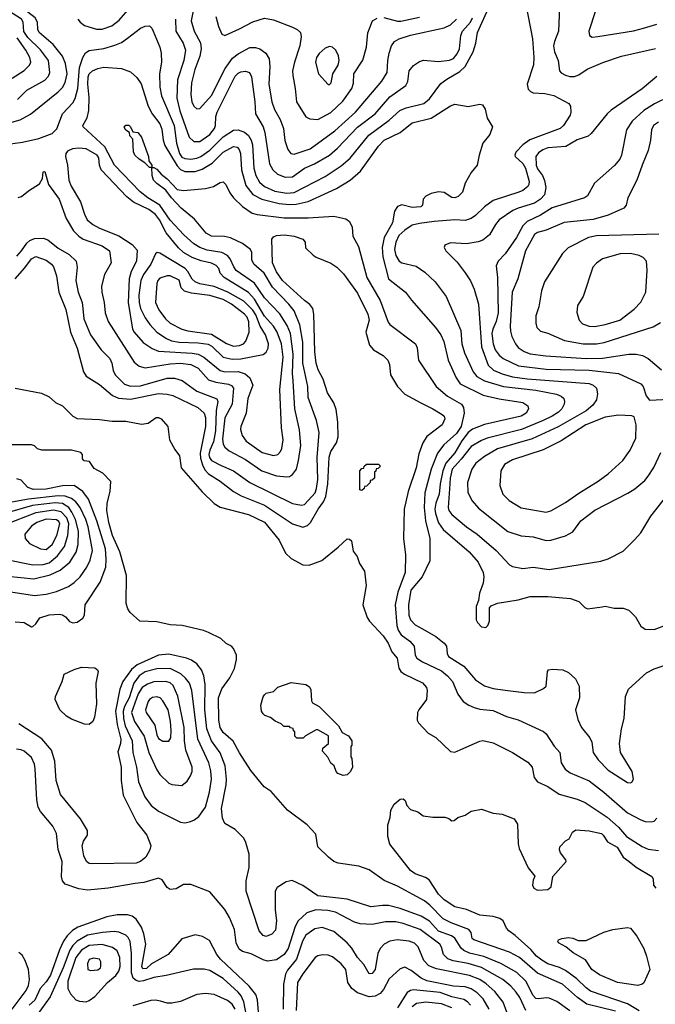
# Model space of a CAD drawing. Extents: x 997028 to 1115134, y 536408 to 618974.
# Tile 396 of 473: x 1065145 to 1069454, y 604168 to 610842. Entities that reach past the tile are written whole.
import ezdxf

# ---------------------------------------------------------------- set-up
doc = ezdxf.new("R2010")
doc.units = 0

msp = doc.modelspace()

# ---------------------------------------------------------------- linework, layer by layer
at = {"layer": '0CON10XD'}
for points in [[(1065129.6, 610300.4), (1065194.4, 610365), (1065315, 610431.2), (1065340.6, 610459.4), (1065350, 610485), (1065339.5, 610565), (1065286.8, 610636.8), (1065201.2, 610721.2), (1065173.1, 610763.1), (1065168, 610825), (1065158.1, 610845), (1065009.4, 610939.4)], [(1065035, 610130.8), (1065147.1, 610162.9), (1065217.3, 610202.8), (1065406.8, 610353.2), (1065435, 610383.6), (1065452.7, 610417.3), (1065466.7, 610475), (1065454.7, 610545), (1065435.9, 610595), (1065370.7, 610675), (1065276.8, 610755), (1065267.5, 610775), (1065266.1, 610825), (1065250, 610855), (1065121.3, 610955)], [(1065065, 609998.8), (1065165, 610011.5), (1065275, 610037.8), (1065365, 610071.4), (1065396.9, 610103.1), (1065436.2, 610205), (1065505, 610279.1), (1065522.1, 610307.9), (1065538.2, 610375), (1065551.3, 610518.7), (1065573.4, 610586.6), (1065591.8, 610618.2), (1065616.4, 610633.6), (1065715, 610646.7), (1065790.7, 610669.3), (1065835, 610688.2), (1065876.4, 610716.4), (1065965, 610785.7), (1065995, 610798), (1066025, 610800), (1066041.2, 610785), (1066050.8, 610765), (1066095.5, 610655), (1066103.6, 610615), (1066107.3, 610555), (1066092.9, 610475), (1066096, 610385), (1066106, 610325), (1066192, 610125), (1066207, 610005), (1066228.7, 609935), (1066245, 609910.5), (1066265, 609900.4), (1066305, 609896.5), (1066345, 609903), (1066373.6, 609915), (1066435, 609956.8), (1066525, 610048.9), (1066595, 610092.5), (1066625, 610095.3), (1066669.7, 610079.7), (1066697.1, 610057.1), (1066715, 610025.6), (1066723.3, 609995), (1066731.9, 609835), (1066745.8, 609785), (1066770.2, 609740.2), (1066805, 609710.5), (1066875, 609679.6), (1066955, 609665.7), (1067005, 609670.2), (1067215, 609780), (1067325, 609851.3), (1067385.9, 609904.1), (1067511.6, 610058.4), (1067649.4, 610160.6), (1067722.9, 610227.1), (1067764.4, 610245.6), (1067885, 610274.7), (1067922.7, 610305), (1067999.7, 610410.3), (1068039.9, 610440.1), (1068129.6, 610490.4), (1068164.8, 610525.2), (1068220, 610625), (1068237.7, 610682.3), (1068248, 610755), (1068342.3, 610965)], [(1065539.2, 610845), (1065554.6, 610825), (1065585, 610803.1), (1065665, 610778.9), (1065705, 610778.3), (1065769.5, 610800.5), (1065820.2, 610839.8), (1065893.3, 610925)], [(1066325.3, 610925), (1066308.4, 610835), (1066328, 610765), (1066370, 610685), (1066375.4, 610645), (1066365.3, 610595), (1066333.2, 610505), (1066309.7, 610415), (1066304.2, 610335), (1066312.2, 610285), (1066325, 610255.7), (1066345, 610238.6), (1066365, 610240.6), (1066445, 610327.3), (1066538, 610512), (1066588.2, 610581.8), (1066625, 610611.1), (1066705, 610652.7), (1066744.6, 610654.6), (1066773.9, 610643.9), (1066814.6, 610614.6), (1066836.1, 610576.1), (1066840.4, 610525), (1066833.2, 610405), (1066855, 610286.2), (1066872.4, 610232.4), (1066910.4, 610165), (1066933.8, 610105), (1066943, 610023), (1066962.2, 609962.2), (1066984, 609935), (1067005, 609930.5), (1067115, 609967.2), (1067280.5, 610089.5), (1067422.3, 610215), (1067600.4, 610425), (1067636.8, 610485), (1067640.4, 610565), (1067650.3, 610615), (1067665.3, 610665), (1067686.5, 610693.5), (1067717.7, 610712.3), (1067795, 610737.8), (1068022.2, 610787.8), (1068065, 610807.7), (1068106.8, 610845)], [(1068575.5, 610944.5), (1068621.4, 610711.4), (1068631.1, 610585), (1068627.2, 610537.2), (1068585.6, 610405), (1068592, 610372), (1068607.5, 610355), (1068626, 610346), (1068705, 610341.4), (1068765, 610327.4), (1068866.7, 610275), (1068880, 610255), (1068882, 610215), (1068875.7, 610195), (1068831.1, 610125), (1068808.1, 610105), (1068602.3, 610027.7), (1068555.5, 609995), (1068508.5, 609945), (1068501.1, 609925), (1068504.4, 609915), (1068555, 609868.2), (1068573.1, 609835), (1068599.1, 609745), (1068597.5, 609725), (1068588.8, 609711.2), (1068555.6, 609685), (1068527.9, 609672.1), (1068355, 609616.1), (1068296.2, 609573.8), (1068235, 609514.6), (1068205, 609494.7), (1068165, 609482), (1068095, 609484.7), (1067955, 609473.8), (1067855, 609461.8), (1067805, 609449.3), (1067755, 609415.8), (1067715, 609378.7), (1067695.2, 609335), (1067686.2, 609285), (1067694.9, 609244.9), (1067716.5, 609206.5), (1067735, 609194.6), (1067832.4, 609172.4), (1067891.9, 609131.9), (1067961.9, 609065), (1068036.5, 608965), (1068135.3, 608735), (1068141.6, 608645), (1068160.9, 608585), (1068219.2, 608455), (1068245, 608422.6), (1068295, 608395.2), (1068425, 608355.2), (1068645, 608331), (1068783, 608303), (1068815, 608290), (1068833.1, 608275), (1068838.5, 608255), (1068835.4, 608235), (1068819.5, 608205), (1068797.4, 608182.6), (1068755.5, 608155), (1068693.9, 608126.1), (1068546.1, 608063.9), (1068313.8, 608006.2), (1068275, 607990.5), (1068205, 607949.4), (1068137.8, 607862.2), (1068076.7, 607795), (1068062.7, 607735), (1068058.7, 607661.3), (1068048.8, 607535), (1068054, 607515), (1068075, 607487.1), (1068174.3, 607404.3), (1068246.5, 607355), (1068374.7, 607244.7), (1068465, 607147.1), (1068485, 607135.6), (1068555, 607122.5), (1068625, 607130.5), (1068735, 607116.2), (1069085, 607171.5), (1069135, 607187.5), (1069235, 607240), (1069313, 607317), (1069356.3, 607363.7), (1069423.8, 607476.2), (1069591.2, 607688.8)], [(1068804, 610925), (1068797.5, 610765), (1068770, 610695), (1068764.4, 610665), (1068770, 610625), (1068796, 610565), (1068803.3, 610495), (1068815, 610481.2), (1068845, 610465.8), (1068875, 610457.1), (1068905, 610458.1), (1068935, 610469.4), (1068992.3, 610507.7), (1069097, 610553), (1069225, 610595.5), (1069455, 610647.5)], [(1069047.4, 610902.6), (1069002.2, 610765), (1069008, 610735), (1069025, 610724.2), (1069065, 610728.1), (1069305, 610767.3), (1069373.3, 610785)], [(1066201.8, 610845), (1066203.2, 610765), (1066254, 610684), (1066268.3, 610635), (1066257.6, 610565), (1066214.8, 610435), (1066210.4, 610310.4), (1066229.4, 610225), (1066294.2, 610045), (1066325, 610016), (1066365, 610017.6), (1066434, 610065), (1066465.2, 610105), (1066472.7, 610125), (1066475.2, 610185), (1066482.7, 610215), (1066605, 610458.5), (1066625, 610479.2), (1066645, 610488.9), (1066675, 610492.7), (1066702, 610485), (1066715.4, 610455), (1066738.7, 610285), (1066742.5, 610205), (1066794.7, 610115), (1066807.7, 610077.7), (1066839.2, 609865), (1066861.5, 609825), (1066892.9, 609795), (1066945, 609773.8), (1066995, 609777.7), (1067074.8, 609835.2), (1067143.1, 609865), (1067245.2, 609924.8), (1067298.7, 609971.3), (1067435, 610112.9), (1067555.4, 610205), (1067655, 610319.2), (1067763.6, 610396.4), (1067776.4, 610423.6), (1067785.6, 610495), (1067815, 610532.5), (1067855, 610558), (1067882.3, 610567.7), (1067985, 610558.5), (1068057.6, 610567.6), (1068085, 610580), (1068109.5, 610610.5), (1068126.9, 610645), (1068136.4, 610735), (1068146, 610764), (1068200.2, 610825), (1068215.2, 610855)], [(1066474.6, 610864.6), (1066492.7, 610795), (1066515, 610744), (1066535, 610735.8), (1066635, 610779.6), (1066725, 610827.8), (1066805, 610851.8), (1066865, 610840.4), (1066995, 610792.1), (1067026.3, 610776.3), (1067048.6, 610755), (1067053.1, 610725), (1067044.5, 610665), (1067007.7, 610555), (1066995.4, 610495), (1066995.5, 610465), (1067013.1, 610375), (1067021.5, 610285), (1067085, 610182.9), (1067111.2, 610171.2), (1067165, 610166.2), (1067255, 610212.5), (1067335, 610289.1), (1067396.9, 610375), (1067407.4, 610412.6), (1067410.8, 610475), (1067471.4, 610568.6), (1067495.6, 610655), (1067505, 610752.5), (1067535.7, 610835), (1067567.3, 610852.7)], [(1067613.6, 610856.4), (1067705, 610832.9), (1067727.7, 610832.3), (1067855, 610858.8)], [(1069373.3, 610785), (1069465, 610812.9)], [(1065094.6, 610445), (1065175, 610498.2), (1065211.1, 610535), (1065220, 610555), (1065212.9, 610585), (1065186.5, 610636.5), (1065128.3, 610718.3)], [(1067245, 610403.3), (1067256, 610415), (1067267.8, 610475), (1067303.4, 610535), (1067311.6, 610565), (1067306.3, 610596.3), (1067288.5, 610635), (1067265, 610657.1), (1067245, 610661.4), (1067215, 610650), (1067175, 610613.1), (1067157.3, 610585), (1067150, 610555), (1067170, 610475), (1067235, 610403.8), (1067245, 610403.3)], [(1065135, 609636.7), (1065157.3, 609642.7), (1065205, 609682), (1065279.7, 609730.3), (1065298.8, 609765), (1065305, 609810), (1065315, 609812.5), (1065339.4, 609725), (1065412.7, 609625), (1065459.4, 609495), (1065510.7, 609410.7), (1065545.3, 609375.3), (1065574.8, 609354.8), (1065705, 609309.4), (1065754.5, 609275), (1065765.5, 609195), (1065720.5, 609115), (1065700.5, 609035), (1065701.8, 608995), (1065718.5, 608925), (1065724.7, 608854.7), (1065745, 608795.8), (1065921.1, 608521.1), (1065954.7, 608494.7), (1065995, 608483.2), (1066165, 608510.2), (1066235, 608513.9), (1066305, 608504.8), (1066355, 608480.6), (1066425, 608400.3), (1066475.2, 608385.2), (1066561, 608371), (1066581.7, 608361.8), (1066594.6, 608344.6), (1066584.8, 608235.2), (1066535.8, 608144.2), (1066519.6, 607999.6), (1066524.8, 607965), (1066535, 607944.5), (1066565, 607918.9), (1066675, 607860), (1066786.9, 607785), (1066885, 607749.7), (1066955, 607742.7), (1066975, 607746.7), (1066995, 607759.4), (1067020.4, 607795), (1067035.8, 607854.2), (1067050.3, 607955), (1067042.4, 608062.4), (1067009.2, 608205), (1066999.6, 608395), (1066994.1, 608445), (1066998.2, 608575), (1066979.8, 608715), (1066958.7, 608768.7), (1066907.5, 608847.5), (1066805, 608956.9), (1066736.1, 609056.1), (1066612.7, 609142.7), (1066596.1, 609166.1), (1066571.9, 609221.9), (1066554, 609244), (1066515, 609263.5), (1066415, 609280.4), (1066365, 609298.8), (1066325, 609322.5), (1066256.8, 609385), (1066165, 609484.1), (1066096, 609586), (1066013.8, 609635), (1065960.7, 609675), (1065786.5, 609855), (1065721, 609981), (1065575.8, 610115), (1065572, 610125), (1065602.5, 610177.5), (1065613.8, 610226.2), (1065616.1, 610315), (1065605.8, 610405), (1065609.4, 610455), (1065615.4, 610475), (1065638.9, 610495), (1065675, 610511.6), (1065715, 610519.3), (1065835, 610510.5), (1065895, 610489.4), (1065939.5, 610449.5), (1065968.3, 610408.3), (1066016.5, 610255), (1066042.9, 610205), (1066095, 610135.4), (1066109.5, 610100.5), (1066116.7, 610025), (1066128.6, 609988.6), (1066211.6, 609851.6), (1066235, 609827.4), (1066265, 609814.2), (1066335, 609812.6), (1066381.7, 609828.3), (1066450.8, 609869.2), (1066525.4, 609945), (1066595, 609983.2), (1066619.2, 609979.2), (1066632.8, 609962.8), (1066642.3, 609935), (1066649.2, 609825), (1066678.2, 609718.2), (1066725, 609657.3), (1066786.2, 609626.2), (1066905, 609595.9), (1066975, 609589.3), (1067018.2, 609591.8), (1067101, 609609), (1067291.8, 609698.2), (1067384.4, 609755), (1067455, 609814.5), (1067576.7, 609985), (1067615, 610024.7), (1067725, 610077.3), (1067805, 610143.1), (1067934.7, 610175.3), (1068065, 610257.3), (1068095, 610268.9), (1068185, 610253.1), (1068265, 610268.8), (1068282.5, 610265), (1068300.8, 610235), (1068314.4, 610174.4), (1068350, 610115), (1068332, 610065), (1068285.6, 610004.4), (1068259.1, 609925), (1068245.8, 609855), (1068205, 609806), (1068164.2, 609735), (1068147.7, 609672.3), (1068116.8, 609643.2), (1068095, 609635.8), (1068075, 609637.5), (1068021.7, 609671.7), (1067985, 609675.5), (1067935, 609663.3), (1067898, 609645), (1067881.2, 609625), (1067876.2, 609585), (1067865, 609574), (1067805, 609568.1), (1067735, 609586.2), (1067705.6, 609575), (1067685.4, 609545), (1067671.8, 609465), (1067616.7, 609365), (1067602.5, 609297.5), (1067607.5, 609235), (1067645.4, 609085.4), (1067761.4, 608995), (1067800.6, 608940.6), (1067964.5, 608755), (1067999.6, 608705), (1068020, 608660), (1068050, 608535), (1068103.6, 608413.6), (1068131.9, 608375), (1068286.6, 608296.6), (1068395, 608271.3), (1068556.7, 608246.7), (1068589.2, 608225), (1068594.3, 608205), (1068578.1, 608175), (1068545, 608155.4), (1068295, 608099.2), (1068215, 608065.8), (1068185.9, 608045), (1068142.3, 607987.7), (1068094.9, 607905.1), (1068034, 607836), (1068013.6, 607785), (1067995.9, 607695), (1067989, 607625), (1067966, 607564), (1067959.5, 607525), (1067963.8, 607493.8), (1067985, 607430.9), (1068016, 607386), (1068191.8, 607235), (1068253.3, 607165), (1068287.9, 607095), (1068291.8, 607065), (1068286.4, 607023.6), (1068262, 606955), (1068256.2, 606905), (1068240, 606865), (1068240, 606775), (1068247.5, 606755), (1068275, 606727.5), (1068305, 606722.5), (1068317.5, 606735), (1068330, 606765), (1068330, 606855), (1068341.7, 606868.3), (1068385, 606888), (1068525, 606909.4), (1068605, 606932.9), (1068725, 606933.1), (1068878.3, 606918.3), (1068935, 606899.2), (1068975, 606858.8), (1068995, 606848), (1069092.9, 606862.9), (1069115, 606865.7), (1069175, 606853.1), (1069235, 606852.9), (1069275, 606840), (1069320.6, 606795), (1069355, 606732), (1069385, 606710.8), (1069445, 606709.4), (1069530.5, 606739.5)], [(1069465, 610457.5), (1069365.8, 610374.2), (1069155, 610229.1), (1069126.4, 610203.6), (1069019.4, 610070.6), (1068997.8, 610052.2), (1068925, 610027.5), (1068847.4, 609982.6), (1068725, 609972.5), (1068690.9, 609959.1), (1068661.4, 609938.6), (1068644.7, 609915), (1068645.3, 609855), (1068655, 609831.1), (1068689.1, 609785), (1068702.2, 609752.2), (1068710.6, 609705), (1068701.8, 609655), (1068675.4, 609625), (1068635, 609598.4), (1068525, 609565.3), (1068488.6, 609548.6), (1068394.4, 609485), (1068369.5, 609455), (1068330, 609385), (1068285, 609347.9), (1068254.1, 609335.9), (1068175, 609322.3), (1068065, 609330), (1068027, 609313), (1068023, 609297), (1068034, 609275), (1068109.5, 609199.5), (1068165.9, 609125.9), (1068201.4, 609071.4), (1068225.4, 609015.4), (1068254.6, 608915), (1068276.6, 608625), (1068320.5, 608500.5), (1068355.9, 608465.9), (1068415, 608440.7), (1068485, 608421.1), (1068585, 608408.8), (1069005, 608376.8), (1069033.1, 608365), (1069054.4, 608345), (1069062.7, 608305), (1069054.6, 608265), (1069029.7, 608230.3), (1068985, 608191.3), (1068795, 608081.9), (1068618.3, 608001.7), (1068385, 607934.2), (1068295, 607882.3), (1068237.3, 607835), (1068209.6, 607795), (1068180.5, 607705), (1068183.1, 607636.9), (1068211.2, 607581.2), (1068255, 607531.9), (1068455, 607372.5), (1068545, 607343.5), (1068626.4, 607336.4), (1068715, 607311.9), (1068745, 607314.4), (1068845, 607342.5), (1068895, 607370), (1068950, 607445), (1069045, 607518.1), (1069267.6, 607632.4), (1069315, 607663.1), (1069381.9, 607718.1), (1069405, 607747.5), (1069443.3, 607806.7), (1069492.4, 607907.6)], [(1069549.5, 610320.5), (1069449, 610271), (1069375, 610226.1), (1069296.5, 610155), (1069258.5, 610095), (1069223.8, 609925), (1069212.3, 609897.7), (1069177, 609853), (1069041.4, 609735), (1068995, 609647.5), (1068974.5, 609635.5), (1068754.1, 609565.9), (1068675, 609518.2), (1068585.5, 609475), (1068555.7, 609444.3), (1068513.1, 609365), (1068436.5, 609255), (1068389.2, 609205), (1068375.8, 609174.2), (1068383.7, 609093.7), (1068387.9, 608855), (1068375, 608795.6), (1068351.9, 608745), (1068346, 608715), (1068353.9, 608645), (1068368.4, 608605), (1068395, 608568.2), (1068423.5, 608545), (1068526.9, 608496.9), (1068715, 608473.5), (1069005, 608467.2), (1069205, 608443.2), (1069355, 608374.2), (1069370.8, 608355), (1069392.3, 608292.3), (1069415, 608262.5), (1069635, 608273.9)], [(1065125, 609240), (1065157.2, 609275), (1065192.5, 609327.5), (1065213.5, 609346.5), (1065245, 609360), (1065305, 609360.8), (1065335, 609349.2), (1065405, 609294.6), (1065480.6, 609250.6), (1065527.8, 609205), (1065535.5, 609165.5), (1065525.4, 609075), (1065540.6, 608995), (1065568.4, 608925), (1065573.4, 608885), (1065579.7, 608815), (1065625, 608705.7), (1065696.5, 608605), (1065755.9, 608545.9), (1065770.5, 608515), (1065779.2, 608465), (1065791.5, 608435), (1065855, 608372.7), (1065895, 608357.9), (1065965, 608360), (1066145, 608411.2), (1066195, 608411.8), (1066245.8, 608395.8), (1066345, 608323.8), (1066481.1, 608271.1), (1066487.5, 608255), (1066476.6, 608193.4), (1066471.5, 608055), (1066458.2, 607981.8), (1066433, 607925), (1066427.4, 607895), (1066431, 607875), (1066445, 607853.5), (1066511.1, 607821.1), (1066593.6, 607783.6), (1066705.2, 607705.2), (1066995, 607561.8), (1067055, 607552.1), (1067075, 607556.4), (1067147.3, 607635), (1067157.9, 607665), (1067165.2, 607725), (1067162.3, 607875), (1067174.6, 608044.6), (1067157.7, 608125), (1067101.5, 608281.5), (1067098.4, 608355), (1067064.5, 608514.5), (1067065.2, 608655.2), (1067044.2, 608774.2), (1067005, 608869.5), (1066970, 608915), (1066858.5, 609028.5), (1066803.1, 609123.1), (1066732.7, 609185), (1066719.1, 609215), (1066718.2, 609265), (1066709.5, 609285), (1066656.2, 609326.2), (1066575, 609363.1), (1066533.3, 609373.3), (1066445, 609373.8), (1066409.4, 609395), (1066330.5, 609490.5), (1066239.4, 609565), (1066174.3, 609635), (1066136.6, 609686.6), (1066075, 609731.4), (1066052.5, 609755), (1066042, 609785), (1066040, 609840), (1066025, 609840), (1065993, 609873), (1065955, 609896.7), (1065926.2, 609925), (1065916.4, 609946.4), (1065911.7, 610031.7), (1065892.5, 610055), (1065888.3, 610078.3), (1065864.1, 610094.1), (1065853.6, 610113.6), (1065865, 610126.7), (1065885, 610126.7), (1065896.7, 610115), (1065911.7, 610081.7), (1065945, 610076.7), (1065970, 610045), (1066018, 609915), (1066020, 609885), (1066040, 609855), (1066040, 609840), (1066055, 609840), (1066075, 609830), (1066103.8, 609795), (1066145, 609763.8), (1066212.2, 609692.2), (1066254.4, 609684.4), (1066405, 609697.7), (1066459.1, 609710.9), (1066505, 609739.2), (1066525, 609744), (1066542.9, 609725), (1066568.6, 609668.6), (1066593.3, 609635), (1066655.2, 609575.2), (1066721.5, 609531.5), (1066755, 609522.1), (1066938.7, 609498.7), (1067101.6, 609498.4), (1067275, 609509.5), (1067355, 609492.9), (1067381.2, 609475), (1067398.8, 609435), (1067403.8, 609375), (1067441.9, 609305), (1067498.8, 609095), (1067588.1, 608938.1), (1067642.4, 608792.4), (1067655, 608777.1), (1067827.5, 608645), (1067838.7, 608618.7), (1067849.4, 608535), (1067967.3, 608355), (1068045, 608290.3), (1068138.9, 608235), (1068152.6, 608212.6), (1068157.3, 608175), (1068136.7, 608085), (1068105, 608036.5), (1068020.3, 607959.7), (1067978.4, 607905), (1067934.1, 607795.9), (1067891.4, 607635), (1067886.1, 607535), (1067896.8, 607445), (1067924.6, 607325), (1067924.4, 607175), (1067872.4, 607065), (1067796.8, 606975), (1067779.8, 606875), (1067783.3, 606805), (1067794.2, 606774.2), (1067825, 606740.4), (1067875, 606713.8), (1067965, 606660.4), (1068022.9, 606615), (1068038.6, 606595), (1068042.5, 606545), (1068052.5, 606525), (1068155, 606460.4), (1068235, 606368.2), (1068295, 606326.4), (1068355, 606308.9), (1068435, 606297.9), (1068565, 606281.1), (1068635, 606280), (1068695, 606308.8), (1068713.3, 606325), (1068722.5, 606425), (1068730, 606435), (1068755, 606440), (1068826.1, 606436.1), (1068865, 606416.7), (1068913.8, 606375), (1068938.8, 606325), (1068939.4, 606245), (1068913.3, 606165), (1068927.6, 606097.6), (1068954.5, 606044.5), (1069010.8, 605975), (1069024.3, 605944.3), (1069031.9, 605875), (1069065.4, 605825.4), (1069135, 605754.4), (1069265, 605670.6), (1069285, 605668.6), (1069295.4, 605674.6), (1069305.6, 605695), (1069297.1, 605745), (1069218.6, 605875), (1069210.6, 605935), (1069224.5, 606034.5), (1069243.6, 606106.4), (1069252.3, 606255), (1069271.9, 606305), (1069395, 606414.4), (1069445, 606441.5), (1069552.1, 606477.9)], [(1069475, 610147.1), (1069442.5, 610125), (1069427.9, 610095), (1069421.2, 610025), (1069404.6, 609955), (1069365.4, 609855), (1069328.5, 609755), (1069268.6, 609635), (1069256.2, 609585), (1069240, 609565), (1069135, 609518.2), (1069033, 609487), (1068835, 609468.5), (1068715, 609414.6), (1068655, 609400.4), (1068635, 609386.2), (1068574.1, 609275), (1068522.7, 609085), (1068483.8, 608995), (1068469.4, 608765), (1068471.3, 608731.3), (1068482.1, 608695), (1068506.2, 608645), (1068525, 608621.2), (1068565, 608592), (1068606.6, 608576.6), (1068712.6, 608562.6), (1068985, 608546.6), (1069095, 608548.1), (1069275, 608574.6), (1069325, 608574.6), (1069366.2, 608565), (1069405, 608545.5), (1069495, 608468.5)], [(1066865, 607888.8), (1066895, 607894.5), (1066913.5, 607915), (1066921.8, 607935), (1066931.1, 607995), (1066920.6, 608075), (1066908.8, 608335), (1066930, 608555), (1066920, 608645), (1066890, 608725), (1066865.1, 608765.1), (1066805, 608833.5), (1066737.1, 608947.1), (1066695, 608993), (1066530.9, 609095), (1066504.3, 609125), (1066494.2, 609155), (1066476, 609176), (1066445, 609191.8), (1066375, 609207.9), (1066315, 609229.5), (1066254.8, 609264.8), (1066221.8, 609295), (1066137.2, 609397.2), (1066092.1, 609485), (1066065, 609520.6), (1066020.9, 609555), (1065916.3, 609606.3), (1065871.6, 609641.6), (1065698, 609825), (1065685.3, 609855), (1065680.8, 609905), (1065670.7, 609925), (1065595, 609966.7), (1065545, 609971.6), (1065502.2, 609967.8), (1065469.6, 609950.4), (1065458.1, 609935), (1065455.5, 609915), (1065468, 609855), (1065477.2, 609755), (1065492.8, 609712.8), (1065558, 609608), (1065584.2, 609525), (1065603.2, 609485), (1065640, 609455), (1065685, 609430), (1065817.7, 609377.7), (1065908.1, 609318.1), (1065940.2, 609280.2), (1065937.3, 609205), (1065901.6, 609135), (1065886.6, 609085), (1065879.8, 608925), (1065909.6, 608745), (1065920, 608725), (1065982.7, 608655), (1066042.3, 608612.3), (1066085, 608596.2), (1066315, 608581.6), (1066354.2, 608574.2), (1066393.6, 608553.6), (1066505, 608464.3), (1066535, 608456.1), (1066625, 608457), (1066672.3, 608442.3), (1066704.2, 608414.2), (1066724.6, 608365), (1066691.9, 608275), (1066679.4, 608175), (1066644.1, 608085), (1066642.7, 608065), (1066652.9, 608022.9), (1066679.5, 607985), (1066789, 607909), (1066865, 607888.8)], [(1066183.9, 608293.9), (1066353.5, 608213.5), (1066394.6, 608175), (1066404, 608145), (1066403.4, 608085), (1066367.6, 607905), (1066370.3, 607870.3), (1066383.9, 607823.9), (1066400.4, 607790.4), (1066425, 607763.2), (1066504.5, 607715), (1066595, 607643.3), (1066645.2, 607615.2), (1066805, 607551.2), (1066994.3, 607424.3), (1067065, 607403.4), (1067095, 607412.5), (1067116.9, 607435), (1067168.4, 607525), (1067205, 607574.6), (1067220.4, 607609.6), (1067232.8, 607695), (1067242.4, 607877.6), (1067255.2, 607914.8), (1067292.6, 607975), (1067302.9, 608015), (1067302.5, 608115), (1067290.4, 608200.4), (1067275, 608244.2), (1067232, 608312), (1067202.8, 608405), (1067168.7, 608468.7), (1067153.8, 608515), (1067145, 608590), (1067138.9, 608845), (1067131.8, 608885), (1067112.4, 608912.4), (1067075, 608939.6), (1066925.9, 609075), (1066885, 609133.6), (1066858.4, 609195), (1066854.7, 609355.3), (1066865, 609369.5), (1066885, 609379.6), (1066940, 609385), (1067004.6, 609374.6), (1067063.3, 609355), (1067080, 609335), (1067082.5, 609295), (1067135.5, 609245.5), (1067155, 609231.4), (1067255, 609191.9), (1067295.3, 609165.3), (1067339.3, 609119.3), (1067435, 608989.4), (1067505.4, 608845), (1067513.8, 608805), (1067491.2, 608725), (1067516.4, 608635), (1067543.6, 608603.6), (1067608, 608565), (1067641.4, 608535), (1067652.9, 608505), (1067658.1, 608435), (1067706, 608355), (1067755, 608304), (1067863.3, 608245), (1067945, 608205.5), (1068008.8, 608165), (1068023.3, 608155), (1068026.4, 608136.4), (1068008.8, 608095), (1067905, 608016.7), (1067877.1, 607972.9), (1067850.7, 607899.3), (1067832.8, 607805), (1067778.5, 607645), (1067751.5, 607525), (1067746.9, 607325), (1067760, 607215), (1067759.2, 607095), (1067708.5, 606961.5), (1067690.8, 606875), (1067702.1, 606735), (1067710, 606705), (1067732, 606672), (1067789.9, 606629.9), (1067818.5, 606595), (1067826.9, 606535), (1067837.3, 606515), (1067875, 606489.2), (1068005, 606428.4), (1068045.2, 606395.2), (1068080, 606355), (1068115, 606270), (1068151.1, 606221.1), (1068190, 606195), (1068225, 606180.9), (1068265, 606169.6), (1068355, 606158.8), (1068445, 606119.5), (1068525, 606096.5), (1068695, 606016.9), (1068715, 606000.8), (1068768.8, 605918.8), (1068806.7, 605875), (1068815.6, 605805), (1068842.1, 605762.1), (1068877.7, 605737.7), (1069005, 605683.8), (1069105, 605606.8), (1069265, 605466.8), (1069355, 605419.4), (1069385, 605407.5), (1069425, 605403.8), (1069445, 605410), (1069465, 605430)], [(1069478.3, 609388.3), (1069055, 609376.9), (1069000.8, 609365), (1068863.4, 609296.6), (1068825, 609257.5), (1068701.9, 609065), (1068682.9, 609005), (1068664.2, 608895), (1068644.4, 608835), (1068644.2, 608784.2), (1068651.2, 608755), (1068675, 608731.2), (1068725, 608717.1), (1068837.5, 608667.5), (1068965, 608644.3)], [(1065115.3, 609085), (1065180.3, 609159.7), (1065225, 609220.4), (1065255, 609236.2), (1065325, 609211.2), (1065360.6, 609185), (1065375, 609166), (1065393.5, 609105), (1065409.6, 608995), (1065457.8, 608877.8), (1065490.3, 608725), (1065535.3, 608615), (1065576.7, 608455), (1065595.4, 608425.4), (1065685, 608370), (1065773.3, 608295), (1065815, 608277.2), (1065895, 608270), (1066085, 608307.3), (1066145, 608304.7), (1066183.9, 608293.9)], [(1066585, 608541.7), (1066645, 608544.3), (1066795, 608572.5), (1066815, 608588.1), (1066829.1, 608615), (1066831.1, 608645), (1066811.7, 608705), (1066775.3, 608765.3), (1066745, 608841.2), (1066725, 608874.3), (1066664.2, 608935), (1066555, 608995.9), (1066463.8, 609033.8), (1066365, 609052.3), (1066334.2, 609064.2), (1066315, 609082.5), (1066285.1, 609135.1), (1066265.9, 609155.9), (1066095, 609259.4), (1066076.8, 609263.2), (1066065, 609254.2), (1066033.4, 609185), (1065984.8, 609115), (1065965.3, 609075.3), (1065953.6, 608975), (1065954.4, 608925), (1065964.8, 608885), (1065995, 608820.5), (1066027.3, 608775), (1066074.8, 608724.8), (1066140.3, 608680.3), (1066175, 608666.2), (1066225, 608656.5), (1066355, 608652.8), (1066421.8, 608641.8), (1066448.1, 608628.2), (1066525.2, 608555.2), (1066585, 608541.7)], [(1069045, 608763.5), (1069115, 608776.2), (1069213.1, 608805), (1069309.8, 608880.2), (1069355, 608928.1), (1069388.5, 608995), (1069399.1, 609145), (1069394.5, 609204.5), (1069370.7, 609230.7), (1069345, 609243.1), (1069285, 609257.5), (1069214.6, 609255.4), (1069095, 609220.6), (1069055, 609192.5), (1069031.4, 609165), (1068964.4, 608965.6), (1068926.2, 608905), (1068922.7, 608857.3), (1068938, 608805), (1068960.9, 608780.9), (1069004.5, 608764.5), (1069045, 608763.5)], [(1066595, 608630), (1066635, 608632.8), (1066661.5, 608645), (1066677.8, 608662.2), (1066699.8, 608725), (1066698.4, 608795), (1066686.1, 608825), (1066669.8, 608845), (1066580.3, 608915), (1066525, 608944.8), (1066435, 608971.7), (1066308.5, 608988.5), (1066263, 609003), (1066240, 609025), (1066225, 609075.6), (1066165, 609105.3), (1066144.1, 609105.9), (1066095, 609090.6), (1066080.6, 609075), (1066075.6, 609055), (1066065.4, 608925), (1066087.1, 608875), (1066132.3, 608815), (1066165.6, 608785), (1066244.8, 608744.8), (1066285, 608732.2), (1066445, 608710.6), (1066547.7, 608647.7), (1066595, 608630)], [(1068965, 608644.3), (1069055, 608644.8), (1069106.4, 608653.6), (1069439.3, 608760.7), (1069489.7, 608790.3)], [(1065115, 608344), (1065291.7, 608311.7), (1065345.7, 608285.7), (1065388.3, 608248.3), (1065435, 608224), (1065504.4, 608154.4), (1065535, 608140), (1065685, 608133.1), (1065771.7, 608121.7), (1065865, 608120.5), (1065970.8, 608100.8), (1066015, 608108), (1066070, 608145), (1066085, 608146.2), (1066105, 608136.7), (1066150, 608085), (1066161.2, 607995), (1066197.7, 607927.7), (1066228.8, 607885), (1066240, 607805), (1066382.8, 607642.8), (1066462.8, 607562.8), (1066505, 607537.5), (1066695, 607488.2), (1066805, 607437.1), (1066903.5, 607315), (1066945.9, 607225.9), (1066985, 607190.5), (1067065, 607146.7), (1067107.5, 607145), (1067193.2, 607176.8), (1067304.2, 607265.8), (1067365, 607322.5), (1067381.7, 607321.7), (1067395, 607310), (1067405, 607240), (1067433.6, 607203.6), (1067447.5, 607155), (1067483.3, 607105), (1067492.7, 607007.3), (1067471.4, 606875), (1067499.7, 606789.7), (1067515.4, 606765.4), (1067608.1, 606665), (1067642.7, 606615), (1067667.9, 606557.9), (1067704, 606515), (1067715.9, 606445.9), (1067728.8, 606425), (1067753.3, 606405), (1067875, 606348.1), (1067902.9, 606315), (1067906.9, 606295), (1067902.9, 606235), (1067850, 606165), (1067841.2, 606145), (1067840, 606095), (1067847.5, 606075), (1067915, 606006.7), (1067965, 605976.2), (1068065, 605882.5), (1068095, 605877.1), (1068135, 605894.2), (1068265, 605952), (1068285, 605955.8), (1068355, 605940.8), (1068485, 605875.6), (1068589.5, 605809.5), (1068618.6, 605775), (1068632.9, 605705), (1068656, 605675), (1068725, 605644.4), (1068802.6, 605592.6), (1068925, 605558.5), (1068978.6, 605535), (1069126.4, 605436.4), (1069205, 605368.2), (1069259.1, 605305), (1069365, 605238), (1069405, 605220.3), (1069475, 605209.7)], [(1068715, 607504.5), (1068745, 607512.5), (1068845, 607569.1), (1068935, 607633.1), (1069066.8, 607713.2), (1069135, 607763.1), (1069234.3, 607855), (1069282.5, 607925), (1069321.2, 608005), (1069323.3, 608095), (1069310, 608150), (1069295, 608157.5), (1069205, 608160.6), (1069115, 608147.7), (1068983.4, 608096.6), (1068815, 607988), (1068694.3, 607925.7), (1068485, 607858.2), (1068432.1, 607827.9), (1068406.4, 607785), (1068400.5, 607685), (1068420, 607625), (1068462.1, 607582.1), (1068545, 607533.8), (1068715, 607504.5)], [(1069185, 604121), (1068989, 604169), (1068925.4, 604215), (1068823.6, 604305), (1068655, 604379.2), (1068534.3, 604485.7), (1068465, 604520.7), (1068223.8, 604605), (1068212.5, 604615), (1068206.2, 604655), (1068190.8, 604675), (1068069.3, 604719.3), (1068015, 604747.2), (1067925, 604840.3), (1067889, 604869), (1067705, 604968.2), (1067615, 605006.2), (1067515, 605079.4), (1067445, 605104.3), (1067305, 605125.6), (1067275, 605137.1), (1067237.5, 605165), (1067166, 605235), (1067151.7, 605321.7), (1067094.5, 605384.5), (1066961.2, 605485), (1066849.7, 605609.7), (1066803, 605643), (1066712, 605752), (1066635, 605872), (1066591.9, 605951.9), (1066525, 606010.5), (1066504.7, 606045), (1066494.8, 606095), (1066492.1, 606245), (1066515, 606307.1), (1066569.7, 606380.3), (1066600.8, 606445), (1066613.8, 606505), (1066613.6, 606533.6), (1066595, 606580), (1066580, 606595), (1066545, 606613.3), (1066507.5, 606647.5), (1066425, 606688), (1066391.2, 606701.2), (1066245.7, 606735.7), (1066165, 606740), (1066075, 606760), (1065960, 606765), (1065894.1, 606824.1), (1065877.7, 606847.7), (1065867.5, 606885), (1065868.9, 607075), (1065824.6, 607235), (1065774, 607345), (1065749, 607435), (1065735.3, 607515), (1065737.1, 607565), (1065758, 607645), (1065761.7, 607711.7), (1065707.5, 607767.5), (1065650.5, 607800.5), (1065618.3, 607848.3), (1065581.7, 607851.7), (1065570, 607865), (1065570, 607895), (1065558.3, 607908.3), (1065495, 607923.3), (1065293.9, 607923.9), (1065265, 607933.3), (1065245, 607952.5), (1065225, 607960), (1064835, 607960)], [(1067465, 607650), (1067450, 607655), (1067450, 607785), (1067465, 607800), (1067478.3, 607801.7), (1067480, 607815), (1067495, 607830), (1067578.3, 607828.3), (1067590, 607815), (1067575, 607800), (1067561.7, 607798.3), (1067558.3, 607781.7), (1067550, 607775), (1067550, 607735), (1067535, 607720), (1067521.7, 607718.3), (1067520, 607705), (1067495, 607680), (1067481.7, 607678.3), (1067480, 607665), (1067465, 607650)], [(1065115, 606760), (1065176.1, 606756.1), (1065225, 606727.5), (1065235, 606730), (1065255, 606747.5), (1065281.3, 606788.7), (1065345, 606808.8), (1065413.6, 606813.6), (1065435, 606808.1), (1065454.5, 606794.5), (1065482.7, 606762.7), (1065505, 606754.4), (1065535, 606758.9), (1065573.7, 606786.3), (1065584.4, 606805.6), (1065589.4, 606875), (1065690.4, 607029.6), (1065727.9, 607132.1), (1065732, 607185), (1065726, 607255), (1065667.9, 607445), (1065611.4, 607591.4), (1065574, 607645), (1065515, 607683.7), (1065435, 607682.9), (1065325, 607660), (1065237.5, 607657.5), (1065200.5, 607670.5), (1065155, 607720), (1065125, 607730.7)], [(1065055, 606967.6), (1065245, 606939.2), (1065325, 606948.9), (1065395, 606966.1), (1065475, 606999.6), (1065515, 607026.5), (1065555, 607065.5), (1065600.8, 607130.8), (1065622.1, 607177.9), (1065637.4, 607245), (1065609.3, 607405), (1065593, 607455), (1065555.2, 607535), (1065525, 607574.3), (1065495, 607597.2), (1065453.3, 607613.3), (1065405, 607615.4), (1065205, 607591.8), (1064965, 607548.8)], [(1065065, 607070.3), (1065241.2, 607051.2), (1065350.4, 607079.6), (1065419.2, 607110.8), (1065484.6, 607165), (1065527.1, 607232.9), (1065541.7, 607285), (1065542.6, 607375), (1065523.4, 607455), (1065499.5, 607505), (1065477.1, 607535), (1065435, 607561.9), (1065385, 607566.4), (1065231.6, 607548.4), (1065045, 607494.8)], [(1065045, 607185.3), (1065235, 607146.3), (1065305, 607148.4), (1065345, 607161.6), (1065402, 607208), (1065448.4, 607271.6), (1065471.2, 607345), (1065477.2, 607425), (1065464, 607465), (1065425, 607507.2), (1065375, 607516.5), (1065255, 607499.5), (1065045, 607419.2)], [(1065325, 607251.6), (1065365.7, 607284.3), (1065397.6, 607345), (1065417, 607425), (1065410.8, 607440.8), (1065395, 607451.7), (1065325, 607455.7), (1065261.5, 607435), (1065225, 607409.2), (1065180.4, 607355), (1065181.5, 607325), (1065210.9, 607290.9), (1065285, 607255.8), (1065325, 607251.6)], [(1068874.5, 604124.5), (1068786.9, 604186.9), (1068735, 604208.8), (1068715, 604212.9), (1068665, 604204.6), (1068645, 604206.9), (1068625, 604227.3), (1068575.8, 604325), (1068514.1, 604384.1), (1068407.5, 604445), (1068291.5, 604491.5), (1068195, 604515.2), (1068155, 604532.8), (1068138.5, 604548.5), (1068095, 604617), (1068071.4, 604631.4), (1067985, 604664.1), (1067922.6, 604732.6), (1067865.9, 604765.9), (1067725, 604817.2), (1067645, 604837.3), (1067605, 604838.8), (1067525, 604827.8), (1067365, 604881.2), (1067165, 604903.8), (1067063.6, 604973.6), (1066991.7, 605008.3), (1066952.1, 604997.9), (1066890.5, 604959.5), (1066876.7, 604935), (1066877, 604807), (1066886.4, 604735), (1066879.4, 604670.6), (1066855, 604644.2), (1066815, 604628), (1066795, 604634), (1066767.8, 604665), (1066680, 604935), (1066680, 605005), (1066700, 605095), (1066700, 605185), (1066678.8, 605265), (1066663.3, 605295), (1066605, 605353.3), (1066535, 605394), (1066519.4, 605429.4), (1066514.1, 605495), (1066544.7, 605654.7), (1066546.8, 605695), (1066537.4, 605785), (1066505, 605872.2), (1066444.8, 605955), (1066414.6, 606034.6), (1066400.6, 606165), (1066402.5, 606335), (1066393.8, 606393.8), (1066377.7, 606435), (1066345.2, 606475.2), (1066310.1, 606500.1), (1066275, 606513.9), (1066155, 606541.8), (1066085, 606533.5), (1065940.5, 606469.5), (1065902.4, 606437.6), (1065843.2, 606356.8), (1065823.4, 606305), (1065794.5, 606155.5), (1065805.1, 606065), (1065831.1, 605965), (1065828.5, 605935), (1065810.5, 605879.5), (1065831.9, 605775), (1065833.4, 605685), (1065847.1, 605585), (1065939.5, 605399.5), (1066007.8, 605315), (1066033.1, 605245), (1066026.7, 605215), (1065999.4, 605165), (1065965, 605135.6), (1065935, 605125.5), (1065635, 605120), (1065615, 605122.9), (1065598.6, 605135), (1065579.2, 605175), (1065568.3, 605241.7), (1065576.7, 605273.3), (1065604.4, 605315), (1065604.4, 605345), (1065556.9, 605425), (1065420.7, 605590.7), (1065392.7, 605685), (1065383.1, 605815), (1065360.7, 605890.7), (1065295, 605966.5), (1065138.8, 606068.8)], [(1065615, 606063.8), (1065585, 606068), (1065495, 606101.4), (1065461.1, 606121.1), (1065418, 606165), (1065386, 606235), (1065388, 606255), (1065433.3, 606355), (1065447.5, 606405), (1065515, 606438), (1065565, 606452.5), (1065655, 606448), (1065672.5, 606435), (1065676.2, 606425), (1065660, 606345), (1065665.6, 606205.6), (1065651.4, 606115), (1065641.2, 606085), (1065615, 606063.8)], [(1066265, 605398.9), (1066295, 605404.4), (1066325, 605416.9), (1066358.9, 605441.1), (1066405.2, 605504.8), (1066432.4, 605605), (1066444.2, 605695), (1066440.2, 605750.2), (1066426.8, 605805), (1066351.7, 605965), (1066311.4, 606295), (1066295.2, 606345.2), (1066269.3, 606379.3), (1066237.7, 606407.7), (1066165, 606444.8), (1066075, 606443.1), (1065995, 606420.8), (1065954.7, 606395.3), (1065919.1, 606345), (1065886.5, 606245), (1065854.3, 606185.7), (1065846, 606156), (1065848.6, 606105), (1065859.3, 606055), (1065908.3, 605955), (1065912.3, 605875), (1065937.4, 605775), (1065950.9, 605675), (1065993.5, 605573.5), (1066037.3, 605515), (1066085, 605477.3), (1066235, 605403.3), (1066265, 605398.9)], [(1066245, 605650.8), (1066279.3, 605680.7), (1066303.7, 605716.3), (1066313.5, 605745), (1066314.6, 605775), (1066271.6, 605891.6), (1066263, 605955), (1066260.7, 606045), (1066217.3, 606257.3), (1066185, 606328.9), (1066165, 606346.9), (1066135, 606357.1), (1066055, 606354.3), (1066011, 606339), (1065975.4, 606314.6), (1065948.5, 606271.5), (1065901.9, 606145), (1065922.3, 606085), (1065989, 605985), (1066019.7, 605875), (1066075, 605758), (1066095.5, 605725.5), (1066156.7, 605666.7), (1066177, 605657), (1066245, 605650.8)], [(1067338.3, 605718.3), (1067301.7, 605731.7), (1067290, 605745), (1067277.5, 605785), (1067253.6, 605803.6), (1067233.6, 605843.6), (1067197.5, 605885), (1067200, 605905), (1067237.5, 605935), (1067238.3, 605988.3), (1067165, 606027.5), (1067155, 606027.5), (1067081.7, 605988.3), (1067067, 605973), (1067023, 605973), (1067010, 605985), (1067010, 606015), (1067001.7, 606021.7), (1066998.3, 606038.3), (1066981.7, 606041.7), (1066975, 606050), (1066935, 606050), (1066918.3, 606068.3), (1066876.4, 606086.4), (1066845, 606112.5), (1066806.4, 606126.4), (1066795, 606137.5), (1066784, 606155), (1066780, 606195), (1066795, 606252.5), (1066805, 606266.7), (1066815, 606276.7), (1066865, 606287.5), (1066895, 606317.5), (1066985, 606348.8), (1067085, 606336), (1067109.5, 606319.5), (1067119.3, 606299.3), (1067122.5, 606225), (1067130.7, 606210.7), (1067175.9, 606185.9), (1067305.9, 606055.9), (1067330, 606010), (1067375, 605987.5), (1067397.5, 605955), (1067397.5, 605925), (1067390, 605915), (1067390, 605845), (1067397.5, 605835), (1067400, 605775), (1067386.7, 605745), (1067365, 605722.5), (1067338.3, 605718.3)], [(1066115, 605950.9), (1066155, 605951.5), (1066168.4, 605975), (1066171.8, 606025), (1066167.9, 606085), (1066150.4, 606165), (1066115.5, 606225), (1066096.7, 606245), (1066075, 606252.5), (1066045, 606247.3), (1066024.8, 606235.2), (1066015, 606220), (1065998.9, 606165), (1066002.5, 606145), (1066060.5, 606060.5), (1066073.9, 605995), (1066085, 605970), (1066115, 605950.9)], [(1065926.7, 604986.7), (1065745, 604955.5), (1065605, 604940.9), (1065545, 604950), (1065453, 604983), (1065435.7, 605005.7), (1065428.1, 605035), (1065433.5, 605135), (1065406.2, 605216.2), (1065395.5, 605325), (1065368.9, 605375), (1065285.4, 605475.4), (1065270.6, 605505), (1065260.5, 605555), (1065250.8, 605765), (1065245, 605796.2), (1065225, 605840), (1065175, 605884.4), (1065155, 605893.5), (1065123.6, 605896.4)], [(1069344.8, 604124.8), (1069265, 604170.4), (1069015, 604257.8), (1068985, 604278.6), (1068921, 604341), (1068846.1, 604396.1), (1068805, 604417.2), (1068725, 604443.4), (1068685, 604466.3), (1068648.9, 604495), (1068610.4, 604540.4), (1068504.6, 604634.6), (1068461.9, 604665), (1068445.6, 604685), (1068422.9, 604732.9), (1068400, 604750), (1068355, 604763.6), (1068265, 604772.1), (1068175, 604810.4), (1068095, 604829.2), (1068023.1, 604875), (1067985, 604914.5), (1067921.7, 605011.7), (1067895, 605027.8), (1067825, 605053.3), (1067794.3, 605075), (1067654.3, 605254.3), (1067640, 605305), (1067640, 605385), (1067656.2, 605435), (1067661.2, 605485), (1067683.8, 605525), (1067725, 605558.8), (1067745, 605560), (1067758.8, 605548.8), (1067770, 605515), (1067795, 605487.5), (1067843.6, 605473.6), (1067880, 605445), (1067945, 605436.7), (1068026.1, 605436.1), (1068055, 605426.7), (1068075, 605412.5), (1068090, 605415), (1068115, 605433.3), (1068165, 605450), (1068205, 605477.5), (1068275, 605490), (1068355, 605463.8), (1068415, 605456.2), (1068495.9, 605425.9), (1068519.3, 605389.3), (1068523.8, 605255), (1068531.2, 605225), (1068592.3, 605092.3), (1068637, 605037), (1068625, 605010), (1068621.2, 604975), (1068630, 604955), (1068655, 604941.2), (1068725, 604946.2), (1068748.8, 604965), (1068760, 605035), (1068850, 605135), (1068848.3, 605148.3), (1068810, 605195), (1068803.8, 605215), (1068806.7, 605235), (1068844.1, 605275.9), (1068870, 605290), (1068893.3, 605335), (1068915, 605350), (1069005, 605343.1), (1069088, 605325), (1069101.4, 605315), (1069129.8, 605269.8), (1069195, 605234.2), (1069235.5, 605165.5), (1069276, 605135), (1069325, 605097.5), (1069430, 605035), (1069439.3, 605019.3), (1069442.5, 604975), (1069456.7, 604955)], [(1068575.3, 604125), (1068535, 604213.3), (1068510.7, 604250.7), (1068475, 604290.4), (1068421.1, 604335), (1068275, 604417.2), (1068185, 604443.8), (1068082.4, 604462.4), (1068046.3, 604476.3), (1068017.1, 604505), (1068004.5, 604555), (1067993.5, 604575), (1067860, 604675), (1067745, 604716), (1067695, 604726.4), (1067625, 604726.9), (1067535, 604709.6), (1067453.6, 604713.6), (1067414.8, 604724.8), (1067285, 604791.9), (1067233, 604803), (1067152.4, 604807.6), (1067091.7, 604788.2), (1067029.6, 604730.4), (1067010.4, 604689.6), (1066965, 604547.1), (1066936.9, 604505), (1066885, 604469.2), (1066825, 604461.5), (1066795, 604469.5), (1066715, 604509.1), (1066656.3, 604526.3), (1066632.2, 604542.2), (1066612.3, 604585), (1066600.3, 604675), (1066567.4, 604757.4), (1066535, 604810), (1066435, 604931.4), (1066305, 604980), (1066255, 604980), (1066205, 604950.8), (1066165, 604946.2), (1066145, 604960), (1066111.2, 605011.2), (1066085, 605022.5), (1065985.8, 604994.2), (1065926.7, 604986.7)], [(1066763.6, 604115), (1066757.4, 604197.4), (1066744.8, 604234.8), (1066699.9, 604289.9), (1066505.4, 604475), (1066480.8, 604505), (1066430.9, 604600.9), (1066385, 604628), (1066335, 604640), (1066245, 604611.4), (1066151.4, 604505), (1066038.5, 604441.5), (1066005, 604411.5), (1065978.7, 604408.7), (1065972.9, 604425), (1066000.9, 604575), (1065985.9, 604645.9), (1065970.4, 604690.4), (1065935.5, 604745), (1065907.1, 604765), (1065875, 604775.3), (1065805, 604774.2), (1065735, 604762), (1065538.5, 604691.5), (1065502.3, 604667.7), (1065467.5, 604632.5), (1065441.2, 604595), (1065413.9, 604536.1), (1065353.3, 604365), (1065325, 604319.6), (1065284.2, 604275.8), (1065248.6, 604195), (1065208.8, 604161.2)], [(1066685, 604078.1), (1066664, 604185), (1066646.6, 604225), (1066625, 604250.3), (1066525, 604343.2), (1066435, 604396.2), (1066395.3, 604405.3), (1066323.9, 604406.1), (1066137.5, 604362.5), (1066055, 604349.5), (1065985, 604326), (1065955, 604323.6), (1065935, 604328.7), (1065914.8, 604344.7), (1065902.2, 604382.2), (1065901.9, 604515), (1065893.2, 604593.2), (1065880.5, 604620.5), (1065865, 604637.1), (1065817.2, 604657.2), (1065785, 604661.4), (1065705.2, 604655.2), (1065605, 604636.3), (1065534.4, 604595.6), (1065505, 604566.3), (1065484.5, 604535), (1065439.5, 604415), (1065352.2, 604217.8), (1065263.3, 604096.7)], [(1068447.8, 604115), (1068422.1, 604182.1), (1068365.4, 604255), (1068307.5, 604307.5), (1068265, 604335.2), (1068195, 604364.3), (1067969.5, 604409.5), (1067917.8, 604427.8), (1067885.7, 604465), (1067847.1, 604557.1), (1067821.3, 604581.3), (1067785, 604596.4), (1067704, 604606), (1067654, 604596), (1067615, 604575.6), (1067590.8, 604549.3), (1067571.8, 604515), (1067555, 604404), (1067535, 604377.1), (1067515, 604374.2), (1067478.9, 604438.9), (1067435, 604484.5), (1067397.6, 604547.6), (1067365, 604584.5), (1067275, 604661.5), (1067195, 604688.5), (1067145, 604679.5), (1067085, 604635.6), (1067063, 604595), (1067022.5, 604475), (1066961.2, 604398.8), (1066947.9, 604372.1), (1066934.4, 604305), (1066930, 604135)], [(1069335, 604294.3), (1069196.7, 604315), (1069075, 604366.7), (1069022.5, 604405), (1068980.3, 604470.3), (1068895.9, 604515.9), (1068847.3, 604557.3), (1068797.5, 604585), (1068793.3, 604595), (1068797.5, 604605), (1068820, 604615), (1068865, 604620), (1068895, 604616.2), (1068930.7, 604600.7), (1068985, 604600), (1069104.1, 604655.9), (1069165, 604676), (1069265, 604689.2), (1069286.7, 604685), (1069329.7, 604629.7), (1069375, 604546.2), (1069394.4, 604495), (1069415.7, 604405), (1069375.6, 604314.4), (1069365, 604304), (1069335, 604294.3)], [(1065595, 604184.4), (1065616.7, 604193.3), (1065655, 604221.9), (1065739.5, 604315), (1065796.7, 604363.3), (1065817.8, 604392.2), (1065825.6, 604425), (1065823.9, 604485), (1065805, 604529.6), (1065775, 604553.6), (1065705, 604572.5), (1065615, 604565.9), (1065563.4, 604535), (1065525.6, 604485), (1065472.3, 604325), (1065471.6, 604275), (1065489.3, 604239.3), (1065525, 604199.2), (1065549.7, 604189.7), (1065595, 604184.4)], [(1065092.9, 604135), (1065188, 604262), (1065205.4, 604295), (1065210.7, 604335), (1065204.1, 604404.1), (1065182.1, 604465), (1065160.8, 604500.8), (1065139.2, 604519.2)], [(1068327.4, 604135), (1068286.4, 604205), (1068246.7, 604245), (1068205, 604272.6), (1068165.5, 604285.5), (1068085, 604292), (1067905, 604327), (1067865.6, 604345.6), (1067797.8, 604397.8), (1067755, 604420), (1067725, 604408.8), (1067650.1, 604339.9), (1067611.4, 604268.6), (1067589.2, 604240.8), (1067555, 604222.9), (1067515, 604218.8), (1067435, 604246.5), (1067395.6, 604275.6), (1067368.7, 604315), (1067356.8, 604405), (1067325, 604441.8), (1067265, 604490), (1067235, 604502.1), (1067195, 604502.9), (1067165, 604497.3), (1067146.9, 604485), (1067063.9, 604375), (1067029.3, 604315), (1067018.8, 604125)], [(1065625, 604396.9), (1065675, 604401.5), (1065692.5, 604415), (1065695.6, 604425), (1065695.6, 604455), (1065685, 604474), (1065645, 604480.5), (1065615, 604471.4), (1065603.8, 604445), (1065606, 604405), (1065625, 604396.9)], [(1066605.7, 604135.7), (1066585, 604168.4), (1066553.5, 604193.5), (1066463.9, 604233.9), (1066405, 604240.9), (1066345, 604234.7), (1066235, 604186.8), (1066175.3, 604174.7), (1066145, 604175.9), (1066099.5, 604189.5), (1066065, 604195.3), (1066035, 604192.8), (1065912.1, 604157.9)], [(1068202.1, 604162.1), (1068181.2, 604185), (1068155, 604199.5), (1068075, 604217.8), (1067995, 604247.6), (1067815, 604265.6), (1067795, 604262.2), (1067772.5, 604247.5), (1067705, 604144)], [(1068075, 604144.8), (1068005, 604172), (1067897.9, 604182.1), (1067835, 604172.8), (1067805, 604151.5)]]:
    msp.add_lwpolyline(points, dxfattribs=at)

doc.saveas('drawing.dxf')
